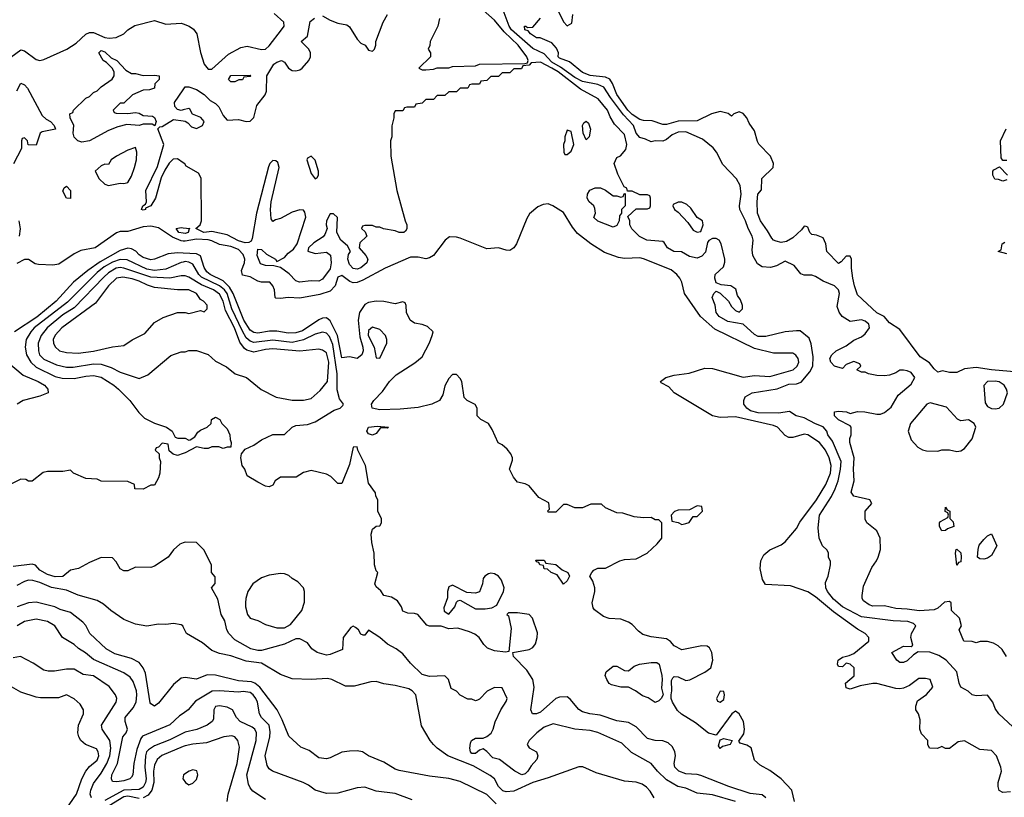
# Model space of a CAD drawing. Header units: inches. Extents: x 1793402 to 1900366, y 320852 to 470679.
# Tile 462 of 604: x 1859144 to 1864298, y 462433 to 466504. Entities that reach past the tile are written whole.
import ezdxf

# ---------------------------------------------------------------- set-up
doc = ezdxf.new("R2010")
doc.units = ezdxf.units.IN
doc.header["$MEASUREMENT"] = 0
doc.layers.add('B8456', color=7, linetype='Continuous')
doc.layers.add('B8466', color=7, linetype='Continuous')

msp = doc.modelspace()

# ---------------------------------------------------------------- linework, layer by layer
at = {"layer": 'B8456', "color": 4}
for points, elevation in [([(1859072.3, 466287.7), (1859150, 466346), (1859170, 466341), (1859230, 466295.5), (1859250, 466290.4), (1859270, 466294.4), (1859391.2, 466348.8), (1859440.1, 466379.9), (1859490, 466427.3), (1859510, 466437.1), (1859530, 466437.1), (1859590, 466410.4), (1859613.1, 466406.9), (1859650, 466410.7), (1859689, 466430), (1859710, 466451), (1859747, 466473), (1859850, 466499.3), (1859910, 466480.5), (1859990, 466484.9), (1860000, 466481.3)], 276), ([(1859129.5, 466130.5), (1859150, 466171.3), (1859170, 466162), (1859185.4, 466145.4), (1859261.7, 466001.7), (1859282.8, 465982.8), (1859306, 465970), (1859324.7, 465950), (1859331.3, 465930), (1859262.8, 465917.2), (1859252, 465910), (1859230, 465846), (1859188, 465848), (1859186, 465870), (1859170, 465886), (1859158, 465882), (1859154, 465870), (1859154, 465830), (1859111.6, 465748.4)], 272), ([(1860000, 466031.5), (1859989.1, 466029.1), (1859970, 466033.2), (1859956, 466050), (1859955.1, 466070), (1860000, 466137.1)], 272), ([(1860000, 465754.3), (1859970, 465775.3), (1859947.1, 465772.9), (1859926.8, 465753.2), (1859903.5, 465716.5), (1859884, 465676), (1859854.4, 465570), (1859830.4, 465529.6), (1859803.6, 465516.4), (1859802, 465510), (1859790, 465506), (1859782, 465510), (1859788, 465530), (1859802, 465538), (1859808.7, 465550), (1859804.5, 465610), (1859865.2, 465734.8), (1859899.3, 465850), (1859868, 465932), (1859878, 465942), (1859890, 465944.7), (1859950, 465981), (1860000, 465973.5)], 272), ([(1859144, 465370), (1859148.9, 465408.9), (1859142, 465450)], 276), ([(1860000, 465344.8), (1859990, 465346), (1859944.9, 465364.9), (1859870, 465414), (1859830, 465422.4), (1859790, 465419.7), (1859710, 465394.7), (1859670, 465394.7), (1859651.4, 465388.6), (1859538.8, 465310), (1859464.6, 465295.4), (1859430, 465277.6), (1859350, 465223.6), (1859318, 465218), (1859242, 465222), (1859225.6, 465225.6), (1859190, 465248), (1859170, 465248), (1859130, 465228)], 276), ([(1860000, 465386.6), (1859977.2, 465390), (1859964, 465410), (1859990, 465414.9), (1860000, 465413.8)], 272), ([(1860000, 465281.1), (1859970, 465282.4), (1859922, 465278), (1859850, 465249.5), (1859830, 465247.3), (1859790, 465258.7), (1859770, 465272), (1859752.1, 465292.1), (1859730, 465304.7), (1859710, 465306.9), (1859670, 465294.5), (1859564.7, 465235.3), (1859500.3, 465190), (1859426.7, 465130), (1859335.3, 465030), (1859233.2, 464946.8), (1859118, 464870)], 284), ([(1860000, 465234.9), (1859990, 465233), (1859910, 465197.4), (1859850, 465189.8), (1859810, 465197.4), (1859706.5, 465246.5), (1859670, 465247.7), (1859630, 465234.6), (1859587.2, 465210), (1859550, 465181), (1859394.8, 465025.2), (1859220.3, 464890), (1859202, 464870), (1859178.4, 464830), (1859172.7, 464790), (1859180.4, 464750), (1859203.1, 464710), (1859230, 464683.7), (1859330, 464635.3), (1859367.3, 464627.3), (1859430, 464624.9), (1859490, 464638), (1859530, 464640.3), (1859570, 464632.4), (1859637.3, 464590), (1859660.7, 464570), (1859720.7, 464510), (1859767.5, 464447.5), (1859797.3, 464417.3), (1859850, 464391), (1859912, 464370), (1859942, 464350), (1859958, 464318), (1859972.7, 464312.7), (1860000, 464312.2)], 288), ([(1860000, 465163), (1859990, 465163), (1859930.2, 465149.8), (1859830, 465155.3), (1859690, 465203.1), (1859670, 465205.6), (1859650, 465202), (1859610, 465178.5), (1859584.1, 465155.9), (1859430, 464995.4), (1859370, 464957.7), (1859288.7, 464890), (1859256, 464850), (1859241.1, 464810), (1859242, 464770), (1859248.5, 464750), (1859258, 464738), (1859270, 464726.7), (1859337.5, 464697.5), (1859390, 464684.6), (1859424.4, 464684.4), (1859530, 464702.6), (1859570, 464701.1), (1859622.9, 464682.9), (1859670, 464658), (1859770, 464626), (1859815.5, 464644.5), (1859934.6, 464745.4), (1859990, 464764.7), (1860000, 464764.7)], 292), ([(1860000, 465089.2), (1859970, 465089.2), (1859850, 465102.4), (1859813.1, 465113.1), (1859770, 465135.4), (1859732.8, 465147.2), (1859684.4, 465155.6), (1859651, 465150), (1859608.4, 465110), (1859541.1, 465018.9), (1859365.5, 464890), (1859330, 464852.7), (1859319.1, 464830), (1859320.7, 464810), (1859330, 464791.3), (1859352, 464770), (1859390, 464760.5), (1859450, 464758.4), (1859530, 464768.5), (1859630, 464790.8), (1859690, 464798), (1859732.5, 464827.5), (1859798.6, 464861.4), (1859850, 464918), (1859894.6, 464945.4), (1859970, 464971), (1860000, 464971.2)], 296), ([(1859075.5, 464715.5), (1859162.3, 464642.3), (1859241, 464610), (1859274, 464590), (1859291.3, 464570), (1859294, 464550), (1859250, 464532.7), (1859162, 464510), (1859131.3, 464490)], 284), ([(1860000, 464232), (1859970, 464222), (1859948.4, 464228.4), (1859927.3, 464247.3), (1859922, 464282), (1859890, 464286), (1859870, 464266), (1859858, 464262), (1859854, 464250), (1859874, 464230), (1859874, 464210), (1859882, 464190), (1859878, 464130), (1859870, 464106), (1859850, 464066), (1859830, 464066), (1859790, 464046), (1859747.3, 464047.3), (1859746, 464070), (1859710, 464086), (1859570, 464088), (1859550, 464098), (1859490, 464102), (1859426, 464130), (1859410, 464146), (1859370, 464138), (1859290, 464139), (1859266.8, 464133.2), (1859210, 464088), (1859190, 464088), (1859176.4, 464096.4), (1859150, 464098), (1859091.3, 464068.7)], 288), ([(1860000, 463764.4), (1859982, 463758), (1859950, 463728), (1859922, 463690), (1859850, 463642), (1859830, 463635.3), (1859750, 463638), (1859710, 463618), (1859690, 463618), (1859670, 463628), (1859650, 463666), (1859630, 463686), (1859570, 463688), (1859510, 463662), (1859452, 463630), (1859410, 463621.2), (1859370, 463589.5), (1859330, 463587.3), (1859290, 463599.3), (1859250, 463622.7), (1859227.6, 463647.6), (1859210, 463654), (1859110, 463641.6)], 292), ([(1860000, 463326), (1859998, 463330), (1859990, 463335.3), (1859950, 463342), (1859910, 463337.2), (1859870, 463339.3), (1859810, 463329.4), (1859750, 463339.3), (1859690, 463363.7), (1859621.2, 463410), (1859583.3, 463443.3), (1859550, 463462.9), (1859450, 463491.3), (1859390, 463517.4), (1859310, 463530.9), (1859250, 463556.8), (1859212.4, 463567.6), (1859190, 463569.6), (1859170, 463562.9), (1859130, 463542)], 296), ([(1860000, 463058.3), (1859990, 463057), (1859950, 463023.7), (1859870, 462925.2), (1859849.4, 462909.4), (1859830, 462922), (1859827.8, 462927.8), (1859802, 463082), (1859791.2, 463111.2), (1859770, 463139.3), (1859730, 463159.5), (1859643.1, 463183.1), (1859597.2, 463210), (1859512.3, 463290), (1859490, 463332.7), (1859475.1, 463350), (1859410, 463399.6), (1859356.2, 463416.2), (1859329, 463430), (1859230, 463453.7), (1859191.3, 463450), (1859131, 463430)], 304), ([(1860000, 462872.2), (1859980.9, 462859.1), (1859930, 462812.7), (1859787.5, 462752.5), (1859779.1, 462740.9), (1859757.3, 462682.7), (1859742.4, 462610), (1859736.3, 462550), (1859730, 462539), (1859721, 462530), (1859690, 462518.4), (1859653.2, 462513.2), (1859630, 462515.3), (1859624.5, 462530), (1859626, 462550), (1859657, 462610), (1859684.5, 462750), (1859701.2, 462770), (1859709.2, 462790), (1859697.2, 462830), (1859697.2, 462850), (1859738.6, 462901.4), (1859753.6, 462930), (1859757.6, 462970), (1859755.1, 462990), (1859738.3, 463038.3), (1859722, 463062), (1859690, 463083.7), (1859530, 463154.5), (1859489.6, 463189.6), (1859451.7, 463211.7), (1859430, 463232.7), (1859368.7, 463270), (1859328.7, 463330), (1859290, 463352.7), (1859230, 463366), (1859170, 463352.3), (1859131, 463330)], 308), ([(1859519.5, 462430), (1859513.3, 462450), (1859515.8, 462470), (1859530, 462504.9), (1859570, 462559.3), (1859599.8, 462610), (1859615.3, 462650), (1859621, 462690), (1859616.3, 462730), (1859576, 462790), (1859573.2, 462810), (1859649.4, 462930), (1859652.3, 462950), (1859646, 462970), (1859613.1, 463013.1), (1859530, 463069.3), (1859476.2, 463076.2), (1859430, 463103.7), (1859390, 463103.7), (1859326.4, 463093.6), (1859293.6, 463093.6), (1859270, 463099), (1859214.8, 463134.8), (1859149, 463169), (1859110, 463162.7)], 312), ([(1859387.1, 462370), (1859442.4, 462450), (1859469.8, 462530.2), (1859489.7, 462570.3), (1859510, 462594.8), (1859550, 462627.3), (1859558.4, 462650), (1859555.1, 462670), (1859546.3, 462686.3), (1859488.7, 462710), (1859464, 462730), (1859454, 462750), (1859449.2, 462770), (1859452.7, 462810), (1859479, 462870), (1859479, 462890), (1859460.2, 462920.2), (1859430, 462948.7), (1859390, 462968.7), (1859346.8, 462953.2), (1859252.9, 462952.9), (1859230, 462957.2), (1859150, 462984), (1859090, 463017.2)], 316), ([(1860000, 462768.7), (1859930, 462734.3), (1859850, 462703), (1859818.7, 462681.3), (1859808.8, 462670), (1859802.6, 462650), (1859799.6, 462590), (1859805.5, 462530), (1859802.3, 462510), (1859790, 462485.6), (1859770, 462473), (1859689.4, 462470.6), (1859590, 462416.4)], 312), ([(1860000, 462698.4), (1859888.1, 462651.9), (1859864.4, 462630), (1859850, 462601.2), (1859844.7, 462570), (1859846.9, 462510), (1859835.2, 462470), (1859816.1, 462443.9), (1859790.9, 462429.1)], 316), ([(1860000, 462540), (1859998, 462530), (1860000, 462527.1)], 324), ([(1859770, 462426), (1859710, 462438.5), (1859690, 462434.4), (1859590, 462374.6)], 316)]:
    msp.add_lwpolyline(points, dxfattribs=dict(at, elevation=elevation))
for points, elevation in [([(1859730, 466222), (1859750, 466222), (1859790, 466212), (1859850, 466214), (1859874, 466210), (1859874, 466190), (1859852, 466168), (1859850, 466146), (1859823.6, 466136.4), (1859790, 466135.3), (1859734, 466110), (1859690, 466066), (1859670, 466066), (1859634, 466030), (1859638, 466018), (1859650, 466014), (1859710, 466012), (1859750, 466018), (1859770, 466014.8), (1859790, 466002.8), (1859838.8, 465998.8), (1859850, 465992), (1859858, 465970), (1859852, 465948), (1859837.2, 465957.2), (1859790, 465957.2), (1859769, 465949), (1859705.4, 465954.6), (1859658, 465942), (1859610, 465922.7), (1859510, 465869.6), (1859470, 465862), (1859449, 465870), (1859429.5, 465889.5), (1859424, 465910), (1859428, 465950), (1859408, 465990), (1859406, 466010), (1859422, 466018), (1859426, 466030), (1859490, 466092), (1859510, 466102), (1859530, 466122), (1859550, 466132), (1859570, 466152), (1859628.4, 466191.6), (1859638, 466210), (1859638, 466230), (1859628.7, 466250), (1859599.3, 466279.3), (1859582, 466290), (1859558, 466330), (1859570, 466342), (1859590, 466336), (1859623.5, 466303.5), (1859652, 466290), (1859699.6, 466239.6)], 272), ([(1859750, 465834), (1859710, 465821.2), (1859651, 465790), (1859622.8, 465770), (1859610, 465746), (1859590, 465748), (1859570, 465739), (1859538.8, 465710), (1859560.5, 465670), (1859590, 465643.1), (1859610, 465635.8), (1859670, 465648), (1859690, 465646.8), (1859710, 465651.3), (1859730, 465684.7), (1859746, 465730), (1859755.1, 465770), (1859757.2, 465810)], 276), ([(1859410, 465568), (1859390, 465568.7), (1859370, 465606), (1859376.4, 465623.6), (1859390, 465632), (1859410.8, 465610)], 272)]:
    msp.add_lwpolyline(points, close=True, dxfattribs=dict(at, elevation=elevation))
at = {"layer": 'B8466', "color": 4}
for points, elevation in [([(1861342, 466510), (1861332, 466470), (1861292, 466390), (1861291.6, 466368.4), (1861282, 466350), (1861294, 466330), (1861294, 466310), (1861234, 466250), (1861250, 466242), (1861270, 466242), (1861310, 466244.7), (1861330, 466252), (1861390, 466251.3), (1861410, 466258), (1861530, 466262), (1861550, 466271.3), (1861790, 466274), (1861802, 466278), (1861806, 466290), (1861799, 466310), (1861753, 466370), (1861680.4, 466440.4), (1861630, 466502), (1861540, 466580)], 272), ([(1860000, 466481.3), (1860030.5, 466470.5), (1860054, 466454), (1860071.3, 466430), (1860090, 466332), (1860110, 466271.3), (1860130, 466244.9), (1860150, 466244.9), (1860237.4, 466322.6), (1860301.2, 466358.8), (1860335.5, 466364.5), (1860410, 466348), (1860431.3, 466348.7), (1860450, 466366.8), (1860514, 466450), (1860528, 466470), (1860526, 466490), (1860476.4, 466536.4)], 276), ([(1860730, 466523), (1860770, 466500.4), (1860810, 466485.5), (1860856.3, 466476.3), (1860870, 466466), (1860910, 466401), (1860930, 466381), (1860952, 466370), (1860970, 466344.7), (1860990, 466338), (1861002, 466350), (1861008.7, 466370), (1861008, 466390), (1861046, 466490), (1861069.3, 466530)], 272), ([(1864309, 463170), (1864286, 463206), (1864266, 463226), (1864240.2, 463240.2), (1864210, 463249), (1864171.1, 463248.9), (1864150, 463242), (1864130, 463248), (1864086, 463250), (1864062, 463310), (1864073.2, 463330), (1864063.6, 463370), (1864020.7, 463410), (1864019.3, 463450), (1864010, 463458), (1863985.4, 463454.6), (1863950, 463423.7), (1863930, 463413.6), (1863851.5, 463408.5), (1863790, 463418.4), (1863730, 463422), (1863670, 463434.5), (1863610, 463433.2), (1863590, 463441.2), (1863561.2, 463461.2), (1863554, 463474), (1863553.2, 463490), (1863561.5, 463538.5), (1863604.1, 463635.9), (1863629.4, 463670.6), (1863637.2, 463690), (1863649, 463730), (1863648.7, 463790), (1863630, 463828), (1863578, 463870), (1863569.1, 463889.1), (1863569, 463931), (1863604, 463970), (1863594, 463990), (1863509.2, 464009.2), (1863496, 464030), (1863512.3, 464090), (1863507.8, 464150), (1863512.6, 464210), (1863489.2, 464290), (1863489.1, 464310.9), (1863495.3, 464330), (1863495.3, 464370), (1863490, 464378), (1863430, 464408.7), (1863409, 464430), (1863409, 464450), (1863430, 464454.8), (1863471, 464451), (1863490, 464442), (1863530, 464452), (1863568.4, 464451.6), (1863630, 464438.8), (1863650, 464438.8), (1863670, 464446.8), (1863705.4, 464474.6), (1863742, 464538), (1863810, 464596), (1863829.2, 464630), (1863810, 464656), (1863790, 464666), (1863770, 464669.2), (1863751, 464669), (1863730, 464655.3), (1863696.9, 464643.1), (1863670, 464639), (1863630, 464641.2), (1863586, 464650), (1863570, 464658), (1863550, 464658), (1863526, 464670), (1863546, 464690), (1863542, 464702), (1863510, 464714), (1863470, 464698), (1863450, 464678), (1863409.5, 464689.5), (1863389.2, 464710), (1863385.2, 464730), (1863395.3, 464750), (1863418, 464770), (1863470, 464796), (1863510, 464826), (1863550, 464844), (1863570, 464858.8), (1863592, 464890), (1863589.2, 464910), (1863570, 464926), (1863550, 464932), (1863490, 464924), (1863449.5, 464949.5), (1863432.5, 464972.5), (1863422, 465002), (1863435.1, 465070), (1863429.2, 465090), (1863408.7, 465110), (1863350, 465134), (1863310, 465159.3), (1863290, 465166), (1863250, 465166), (1863232.7, 465172.7), (1863197.4, 465217.4), (1863150, 465239.3), (1863105.2, 465214.8), (1863073.7, 465206.3), (1863030, 465209.3), (1863005.8, 465225.8), (1862980.9, 465270), (1862978, 465298), (1862983, 465350), (1862978.7, 465370), (1862956.3, 465410), (1862943.9, 465450), (1862913, 465510), (1862911.3, 465530), (1862921, 465590), (1862915.3, 465635.3), (1862896.2, 465670), (1862825.1, 465745.1), (1862790.8, 465810.8), (1862773.1, 465833.1), (1862717.6, 465877.6), (1862630, 465915.8), (1862590, 465915.4), (1862559.7, 465900.3), (1862530, 465875.6), (1862510, 465867.8), (1862470.7, 465869.3), (1862450, 465864), (1862418.9, 465878.9), (1862390, 465886.6), (1862370, 465909.2), (1862356.9, 465950), (1862304.9, 466004.9), (1862236.2, 466096.2), (1862202.4, 466150), (1862170, 466163.9), (1862090, 466179.3), (1862050, 466201.2), (1861975.4, 466255.4), (1861930, 466281.1), (1861890, 466324.8), (1861830, 466352), (1861718.2, 466450), (1861706, 466470), (1861674.2, 466554.2)], 268), ([(1861962, 466550), (1861990, 466492), (1862010, 466472), (1862034, 466486), (1862039, 466530)], 264), ([(1860000, 466137.1), (1860010, 466152), (1860030, 466152), (1860070, 466138), (1860110, 466111.3), (1860141.4, 466081.4), (1860170, 466064.7), (1860187.1, 466047.1), (1860210, 466002), (1860230, 465978), (1860290, 465982), (1860330, 465971.3), (1860350, 465972), (1860369, 465991), (1860385.6, 466054.4), (1860428.7, 466110), (1860435.3, 466130), (1860438, 466210), (1860475.3, 466270), (1860490, 466281), (1860514, 466290), (1860530, 466282), (1860552, 466250), (1860570, 466238), (1860590, 466236), (1860610, 466241), (1860622, 466250), (1860658, 466290), (1860666, 466310), (1860666, 466330), (1860658, 466350), (1860618, 466390), (1860650, 466418), (1860665.3, 466494.7), (1860687.7, 466512.3)], 272), ([(1864370, 464658), (1864229.8, 464669.8), (1864150, 464682), (1864090, 464675.1), (1864050, 464657.2), (1864010, 464657.2), (1863974, 464666), (1863950, 464658), (1863930, 464675.3), (1863906.6, 464706.6), (1863858, 464738), (1863750, 464882), (1863696.4, 464916.4), (1863669.3, 464949.3), (1863630, 464969.3), (1863530, 465064), (1863513.2, 465110), (1863505.2, 465150), (1863498, 465202), (1863498, 465250), (1863490, 465266), (1863470, 465266), (1863443.6, 465236.4), (1863430, 465228), (1863369.6, 465289.6), (1863363.6, 465330), (1863350, 465361.2), (1863315.1, 465375.1), (1863290, 465379), (1863279, 465390), (1863270, 465418), (1863260.4, 465420.4), (1863250, 465422), (1863236.3, 465403.7), (1863190, 465360.9), (1863158, 465342), (1863130, 465338), (1863103.7, 465343.7), (1863089.4, 465349.4), (1863080.2, 465360.2), (1863058.6, 465398.6), (1863021.2, 465450), (1863006, 465490), (1863004, 465550), (1863008, 465590), (1863027.3, 465612.7), (1863028.4, 465671.6), (1863088, 465730), (1863089, 465750), (1863074.5, 465790), (1863012.7, 465852.7), (1863005.2, 465865.2), (1862990, 465922), (1862962, 465962), (1862949.2, 465990), (1862930, 466013.2), (1862910, 466021.2), (1862882, 466010), (1862870, 465998), (1862852.5, 466012.5), (1862810, 466022.9), (1862764.7, 466010), (1862690, 465974), (1862590, 465972.4), (1862530, 465955.6), (1862510, 465955.6), (1862454.3, 465974.3), (1862410, 465975.8), (1862390, 465981.7), (1862350, 466007.7), (1862326.8, 466030), (1862270, 466111.8), (1862247.1, 466170), (1862232.3, 466192.3), (1862210, 466203), (1862130, 466211.3), (1862090, 466228), (1862022.5, 466282.5), (1861970, 466302), (1861962.9, 466310), (1861964.5, 466330), (1861954.2, 466354.2), (1861930, 466382), (1861869, 466409), (1861850, 466409.3), (1861818, 466430), (1861805.2, 466445.2), (1861789, 466450), (1861786, 466470), (1861794, 466470), (1861802, 466462), (1861830, 466464.7), (1861870, 466512)], 264), ([(1864342, 462802), (1864268.7, 462870), (1864250, 462898), (1864237.2, 462930), (1864210, 462968), (1864150, 462964), (1864130, 462969), (1864109, 462989), (1864070, 463008.7), (1864061.2, 463030), (1864049, 463090), (1863992.7, 463150), (1863955.6, 463175.6), (1863908, 463192), (1863846, 463194), (1863822, 463178), (1863790, 463146.6), (1863770, 463139.3), (1863750, 463139), (1863735.3, 463150), (1863709.2, 463190.8), (1863770, 463224.7), (1863810, 463222), (1863818, 463230), (1863809.2, 463270), (1863812.7, 463290), (1863835.3, 463330), (1863822.7, 463342.7), (1863792.7, 463352.7), (1863716.6, 463356.6), (1863550, 463377.7), (1863450.7, 463430.7), (1863404.2, 463470), (1863372.3, 463510), (1863363.7, 463530), (1863362, 463558), (1863375.3, 463590), (1863388, 463650), (1863387.3, 463667.3), (1863378, 463690), (1863378, 463710), (1863370, 463726), (1863346, 463750), (1863328.7, 463788.7), (1863322.7, 463842.7), (1863329.5, 463910), (1863392.5, 464007.5), (1863412.1, 464047.9), (1863428.3, 464090), (1863440.5, 464150), (1863443, 464190), (1863398, 464298), (1863374.5, 464330), (1863369.4, 464350), (1863350, 464372.3), (1863310, 464387.3), (1863250, 464419.3), (1863208, 464430), (1863172.9, 464452.9), (1863115.5, 464444.5), (1863010, 464444.7), (1862970, 464456), (1862949.2, 464470), (1862934, 464490), (1862934, 464510), (1862942, 464530), (1862978, 464550), (1863108.1, 464571.9), (1863170, 464596.4), (1863210, 464597.1), (1863233.9, 464606.1), (1863280.6, 464659.4), (1863295.8, 464690), (1863298, 464738), (1863286.3, 464806.3), (1863276, 464836), (1863230, 464874), (1863210, 464875.3), (1863150, 464869.2), (1863050, 464844.5), (1863010, 464845.6), (1862990, 464856), (1862930, 464909.2), (1862850, 464924.5), (1862805.2, 464950), (1862789.3, 464970), (1862784, 465010), (1862769.2, 465050), (1862778, 465070), (1862790, 465082), (1862811.1, 465071.1), (1862854, 465030), (1862870, 465002), (1862890, 464982), (1862910, 464972), (1862928, 464990), (1862927.3, 465007.3), (1862916.4, 465036.4), (1862900.4, 465060.4), (1862892.9, 465092.9), (1862866, 465110), (1862816.4, 465116.4), (1862790, 465126), (1862782, 465150), (1862784, 465170), (1862828, 465210), (1862834.6, 465234.6), (1862835.3, 465250), (1862815.3, 465330), (1862806, 465350), (1862790, 465358), (1862770, 465358), (1862751.6, 465348.4), (1862743.6, 465336.4), (1862733.2, 465286.8), (1862713.7, 465266.3), (1862690, 465255.3), (1862650, 465264), (1862608.7, 465288.7), (1862568, 465290), (1862535.3, 465310), (1862518, 465338), (1862510, 465342), (1862426, 465350), (1862388.9, 465368.9), (1862348.9, 465408.9), (1862338, 465430), (1862338, 465450), (1862327.3, 465472.7), (1862370, 465514), (1862430, 465514), (1862442, 465518), (1862446, 465530), (1862446, 465570), (1862442, 465582), (1862430, 465586), (1862390, 465586), (1862350, 465606), (1862326, 465606), (1862322, 465622), (1862308, 465628), (1862274.6, 465694.6), (1862255.3, 465750), (1862270, 465782), (1862288.4, 465791.6), (1862316.4, 465823.6), (1862321.2, 465850), (1862310, 465902), (1862257, 465957), (1862234.8, 465994.8), (1862220.9, 466030), (1862172.3, 466090), (1862079.8, 466139.8), (1861962.6, 466230), (1861930, 466249.8), (1861870, 466280.9), (1861822, 466278), (1861810, 466266), (1861778, 466262), (1861770, 466246), (1861730, 466246), (1861710, 466226), (1861670, 466226), (1861650, 466206), (1861610, 466206), (1861590, 466186), (1861558, 466182), (1861550, 466166), (1861510, 466166), (1861498, 466162), (1861490, 466146), (1861450, 466146), (1861430, 466126), (1861390, 466126), (1861370, 466106), (1861330, 466106), (1861310, 466086), (1861270, 466086), (1861250, 466066), (1861218, 466062), (1861210, 466046), (1861170, 466046), (1861158, 466042), (1861150, 466026), (1861110, 466026), (1861102, 466010), (1861102, 465990), (1861091.6, 465948.4), (1861091.3, 465890), (1861084.7, 465870), (1861086, 465790), (1861118.8, 465610), (1861161, 465450), (1861170.6, 465430), (1861170.8, 465409.2), (1861163.6, 465396.4), (1861154, 465390), (1861131.1, 465388.9), (1861110, 465398), (1861048.9, 465408.9), (1861030, 465418), (1861010, 465418), (1860990, 465426), (1860950, 465426), (1860938, 465422), (1860934, 465410), (1860952.7, 465392.7), (1860962, 465370), (1860924, 465336), (1860921, 465310), (1860956.3, 465270), (1860967.3, 465250), (1860960.7, 465230), (1860930, 465204.5), (1860910, 465198), (1860890, 465200.9), (1860870, 465221.2), (1860861.6, 465250), (1860866, 465274), (1860875.3, 465290), (1860859.3, 465319.3), (1860825.6, 465350), (1860804.5, 465390), (1860807.3, 465467.3), (1860787.3, 465487.3), (1860770, 465488), (1860750.8, 465450), (1860748.2, 465430), (1860753, 465410), (1860741.2, 465378.8), (1860732.4, 465367.6), (1860684.4, 465335.6), (1860656, 465310), (1860652, 465292), (1860690, 465279.1), (1860750, 465286), (1860771.2, 465271.2), (1860775.2, 465230), (1860770, 465199), (1860730, 465146), (1860710, 465134), (1860670, 465137.2), (1860608, 465130), (1860590, 465136), (1860554, 465174), (1860510, 465206), (1860474.6, 465214.6), (1860430, 465216), (1860404.8, 465224.8), (1860386.6, 465270), (1860390, 465302), (1860410, 465301), (1860435.5, 465275.5), (1860482.8, 465250), (1860490, 465238), (1860530, 465258), (1860550, 465281.6), (1860577.2, 465302.8), (1860597.2, 465330), (1860642, 465470), (1860636.4, 465496.4), (1860630, 465506), (1860610, 465508), (1860570, 465495.3), (1860510, 465462), (1860483.6, 465456.4), (1860470, 465448), (1860460.4, 465460.4), (1860457.2, 465510), (1860460.9, 465550), (1860502.4, 465730), (1860495.6, 465755.6), (1860484.5, 465764.5), (1860470, 465767), (1860453, 465750), (1860446, 465734), (1860383, 465490), (1860361.4, 465358.6), (1860355.5, 465344.5), (1860343.5, 465336.5), (1860324, 465336), (1860290, 465345.7), (1860230, 465377), (1860150, 465394.5), (1860108, 465390), (1860066, 465410), (1860088.7, 465430), (1860095.3, 465450), (1860094.6, 465674.6), (1860080.4, 465700.4), (1860016.4, 465736.4), (1860008.4, 465748.4), (1860000, 465754.3)], 272), ([(1860000, 465973.5), (1860010, 465972), (1860024, 465964), (1860043.4, 465943.4), (1860070, 465933.4), (1860101.2, 465950), (1860109.2, 465970), (1860092.3, 465992.3), (1860049, 466009), (1860035.3, 466035.3), (1860030, 466038), (1860000, 466031.5)], 272), ([(1864310, 465766), (1864290, 465766), (1864280.4, 465780.4), (1864278, 465870), (1864307.3, 465932.7)], 256), ([(1864310, 465666), (1864290, 465658), (1864267.3, 465667.3), (1864248.4, 465668.4), (1864238, 465690), (1864238, 465710), (1864243.1, 465716.9), (1864272.7, 465732.7), (1864314, 465690)], 256), ([(1864330, 462462), (1864290, 462458), (1864270, 462468), (1864265.2, 462490), (1864266, 462510), (1864282.7, 462570), (1864279.3, 462590), (1864256.2, 462650), (1864230, 462677), (1864170, 462682.9), (1864090, 462729), (1864056, 462724), (1864010, 462688.7), (1863989.1, 462689.1), (1863970, 462698), (1863948.4, 462688.4), (1863906, 462690), (1863898, 462710), (1863898, 462730), (1863864.7, 462764.7), (1863855.3, 462790), (1863858, 462838), (1863848.7, 462870), (1863835.3, 462890), (1863834, 462910), (1863842.7, 462937.3), (1863890, 462971.3), (1863924, 463010), (1863908.9, 463048.9), (1863885.4, 463054.6), (1863850, 463054), (1863801.4, 463018.6), (1863770, 463004), (1863750, 463001.2), (1863730, 463002.7), (1863630, 463029.2), (1863610, 463029.2), (1863544, 463016), (1863490, 462998), (1863470, 463006), (1863466, 463030), (1863512, 463068), (1863511.4, 463111.4), (1863490, 463129), (1863470, 463135.3), (1863450, 463115.3), (1863430, 463118), (1863424, 463130), (1863428, 463150), (1863450, 463166), (1863485.6, 463174.4), (1863510, 463186), (1863588.7, 463250), (1863588.7, 463270), (1863568.7, 463290), (1863530, 463312.3), (1863404.4, 463404.4), (1863310, 463481.6), (1863270, 463507.6), (1863179.1, 463539.1), (1863047.3, 463547.3), (1863032.9, 463572.9), (1863019.3, 463630), (1863022.9, 463670), (1863038.3, 463701.7), (1863070, 463727.7), (1863130, 463754), (1863150, 463770.7), (1863210, 463840.7), (1863227.6, 463872.4), (1863314.3, 463990), (1863364, 464070), (1863387.4, 464130), (1863390.9, 464170), (1863381.1, 464210), (1863362, 464250), (1863329.6, 464290), (1863270, 464329.6), (1863250, 464333.3), (1863190, 464315.6), (1863170, 464316.2), (1863150, 464326.6), (1863110, 464369.6), (1863090, 464379.7), (1862890, 464425.4), (1862810, 464420.7), (1862770, 464429.4), (1862570, 464549.4), (1862541.2, 464581.2), (1862502, 464602), (1862498, 464610), (1862526, 464630), (1862570, 464642.8), (1862647.5, 464652.5), (1862730, 464679.3), (1862770, 464677.1), (1862930, 464632.7), (1862990, 464640.4), (1863070, 464636.4), (1863193.2, 464670), (1863212.7, 464690), (1863222.7, 464710), (1863219.3, 464730), (1863207.2, 464747.2), (1863190, 464757), (1863090, 464757), (1862990, 464781.6), (1862782.8, 464882.8), (1862707.8, 464950), (1862624, 465070), (1862609.2, 465130), (1862599.3, 465150), (1862583.7, 465170), (1862553.6, 465193.6), (1862410, 465252.3), (1862390, 465256.2), (1862310, 465253.6), (1862278, 465258), (1862205.3, 465285.3), (1862132.7, 465330), (1862064.6, 465384.6), (1862037.1, 465417.1), (1861990, 465494), (1861935.3, 465530), (1861910, 465539.3), (1861884.5, 465535.5), (1861856.8, 465523.2), (1861813.2, 465486.8), (1861798, 465462), (1861744.9, 465330), (1861730, 465309.4), (1861710, 465295.6), (1861690, 465296.9), (1861650, 465309.6), (1861590, 465304), (1861450, 465359.8), (1861430, 465366), (1861393.3, 465366.7), (1861371.3, 465348.7), (1861310.2, 465269.8), (1861290, 465257), (1861270, 465252), (1861230, 465260.5), (1861190, 465259.7), (1861056.3, 465203.7), (1860940, 465140), (1860910, 465128.3), (1860890, 465126.6), (1860872.3, 465132.3), (1860830, 465163.7), (1860810, 465156), (1860794.9, 465110), (1860770, 465081.6), (1860715.3, 465064.7), (1860610, 465046.6), (1860550, 465049.6), (1860510, 465043.6), (1860485.4, 465045.4), (1860481.2, 465050), (1860477.2, 465090), (1860469.3, 465110), (1860453.2, 465130), (1860409.7, 465129.7), (1860390, 465135.1), (1860350, 465157.6), (1860310, 465166), (1860304.5, 465190), (1860320.5, 465230), (1860322.3, 465250), (1860314.6, 465274.5), (1860290, 465300.3), (1860250, 465316.1), (1860190, 465326), (1860150, 465346), (1860130.6, 465350.6), (1860070, 465354.2), (1860010, 465343.7), (1860000, 465344.8)], 276), ([(1860000, 465413.8), (1860034, 465410), (1860031.1, 465408.9), (1860026, 465390), (1860010, 465385.1), (1860000, 465386.6)], 272), ([(1864310, 465278), (1864266, 465290), (1864282, 465298), (1864286, 465330), (1864300.4, 465339.6)], 256), ([(1863199.3, 462410), (1863185.2, 462470), (1863129.2, 462530), (1863070, 462572.7), (1863020.2, 462600.2), (1862990, 462628), (1862972.3, 462692.3), (1862950, 462705.2), (1862915.3, 462715.3), (1862907.3, 462727.3), (1862934.5, 462765.5), (1862938, 462790), (1862932, 462830), (1862910, 462869), (1862890, 462884), (1862871.3, 462870), (1862790, 462758), (1862750, 462768.7), (1862682, 462822), (1862607.7, 462867.7), (1862587.6, 462887.6), (1862561.2, 462930), (1862554, 462950), (1862553.2, 462970), (1862558, 462990), (1862556, 463044), (1862562, 463058), (1862570, 463066), (1862590, 463062.8), (1862630, 463044.9), (1862652.1, 463047.9), (1862730, 463087.7), (1862762, 463110), (1862772.3, 463150), (1862766, 463190), (1862755.3, 463215.3), (1862743.2, 463223.2), (1862714.4, 463225.6), (1862610, 463204), (1862570, 463226), (1862550, 463249.2), (1862530, 463262.7), (1862450, 463272.3), (1862405.6, 463285.6), (1862382.4, 463302.4), (1862350, 463337.2), (1862330, 463349.3), (1862290, 463365.2), (1862229.3, 463369.3), (1862199, 463379), (1862153.6, 463413.6), (1862145.2, 463425.2), (1862141.2, 463450), (1862154, 463510), (1862154, 463530), (1862144.7, 463564.7), (1862128.7, 463590), (1862138, 463610), (1862150, 463622), (1862170, 463632), (1862210, 463632), (1862286, 463670), (1862310, 463678), (1862370, 463682), (1862428.4, 463711.6), (1862480.4, 463759.6), (1862506, 463790), (1862506, 463870), (1862490, 463886), (1862470, 463886), (1862450, 463898), (1862410, 463895.3), (1862360.2, 463900.2), (1862300.4, 463920.4), (1862270, 463922), (1862210, 463948), (1862190, 463968), (1862132.7, 463967.3), (1862090, 463948), (1862050, 463948), (1862010, 463966), (1861990, 463966), (1861950, 463926), (1861910, 463926), (1861908.4, 463931.6), (1861918, 463942), (1861914.6, 463974.6), (1861862, 464002), (1861810, 464064), (1861790, 464074), (1861750, 464082), (1861729.2, 464109.2), (1861708.7, 464150), (1861723.1, 464196.9), (1861724, 464210), (1861714, 464230), (1861695.1, 464255.1), (1861670, 464278), (1861649.1, 464289.1), (1861618, 464358), (1861598, 464390), (1861558, 464410), (1861538, 464430), (1861538, 464470), (1861528.4, 464488.4), (1861486, 464510), (1861470, 464526), (1861458, 464610), (1861450, 464626), (1861430, 464646), (1861410, 464646), (1861390, 464626), (1861370, 464586), (1861359.6, 464540.4), (1861342, 464510), (1861302, 464490), (1861230, 464472.7), (1861135.6, 464464.4), (1861030, 464461.6), (1860989, 464470), (1860985.2, 464490), (1860997.2, 464510), (1861042.7, 464557.3), (1861079, 464610), (1861114.8, 464645.2), (1861212.5, 464707.5), (1861250, 464738), (1861290, 464812), (1861304, 464850), (1861308, 464870), (1861278, 464898), (1861250, 464908.7), (1861210, 464915.3), (1861188.7, 464930), (1861168.7, 464970), (1861167.3, 465007.3), (1861162, 465022), (1861150, 465026), (1861110, 465015.3), (1861050, 465029.2), (1861010, 465029.4), (1860970, 465022.9), (1860950, 465012), (1860923.6, 464970), (1860915.8, 464930), (1860923.7, 464843.7), (1860941.1, 464790), (1860941.3, 464770), (1860934.9, 464750), (1860910, 464729.3), (1860870, 464739), (1860830, 464734), (1860807.6, 464850), (1860770, 464927.3), (1860750, 464942.4), (1860730, 464940.5), (1860710, 464931.6), (1860625.1, 464874.9), (1860590, 464863.5), (1860550, 464861.7), (1860490, 464872.3), (1860452.3, 464872.3), (1860390, 464861.7), (1860370, 464865.4), (1860350, 464878), (1860317.2, 464930), (1860262.3, 465070), (1860242.8, 465102.8), (1860210, 465136.1), (1860141.6, 465170), (1860124, 465184), (1860110, 465206.6), (1860090, 465266.6), (1860070, 465278), (1860000, 465281.1)], 284), ([(1863049, 462430), (1863030, 462445.2), (1862967.5, 462452.5), (1862855.3, 462490), (1862710, 462547.3), (1862690, 462552.7), (1862630, 462555.1), (1862594, 462570), (1862573.2, 462590), (1862569.2, 462610), (1862576, 462650), (1862572.5, 462672.5), (1862558.6, 462698.6), (1862538.6, 462718.6), (1862510, 462729.2), (1862470, 462729.3), (1862430, 462741.2), (1862370, 462801.2), (1862330, 462823.7), (1862270, 462832.3), (1862182.7, 462862.7), (1862128, 462870), (1862090, 462880.7), (1862070, 462892.7), (1862025.8, 462945.8), (1862010, 462958), (1861970, 462957), (1861950.4, 462949.6), (1861870, 462879.3), (1861850, 462869.3), (1861828, 462870), (1861819, 462890), (1861837.2, 463010), (1861829.3, 463050), (1861799.1, 463099.1), (1861729, 463170), (1861726, 463190), (1861810, 463206.8), (1861830, 463217.3), (1861844.2, 463235.8), (1861853.3, 463270), (1861853.6, 463293.6), (1861829, 463370), (1861810, 463389), (1861750, 463399.3), (1861702, 463398), (1861694, 463390), (1861702, 463382), (1861715.9, 463315.9), (1861703.6, 463196.4), (1861686.8, 463193.2), (1861630, 463199.3), (1861592.9, 463212.9), (1861572.9, 463232.9), (1861549.4, 463269.4), (1861526.3, 463286.3), (1861498.6, 463298.6), (1861438, 463318), (1861390, 463315.3), (1861350, 463328.7), (1861290, 463329.2), (1861274.6, 463334.6), (1861228.9, 463388.9), (1861210, 463395.3), (1861176.4, 463396.4), (1861150, 463408), (1861142, 463430), (1861121.2, 463461.2), (1861090, 463481.2), (1861050, 463489.2), (1861033.6, 463513.6), (1861010, 463534), (1861002.9, 463550), (1861018, 463610), (1861010, 463618), (1861000.9, 463650), (1860999, 463710), (1860986.5, 463766.5), (1860983.6, 463810), (1860990, 463836), (1861010, 463852), (1861030, 463854), (1861038, 463870), (1861038, 463890), (1861018, 463930), (1861018, 463990), (1861008.4, 464008.4), (1861007.3, 464027.3), (1860970, 464078), (1860954.5, 464170), (1860914.5, 464250), (1860910, 464268), (1860890, 464266), (1860870, 464175.3), (1860830, 464075.3), (1860810, 464075.3), (1860772.5, 464112.5), (1860750, 464124), (1860670, 464144), (1860630, 464134), (1860591.1, 464108.9), (1860510, 464108), (1860482, 464090), (1860470, 464066), (1860450, 464058), (1860430, 464062), (1860390, 464082), (1860335.3, 464115.3), (1860322, 464150), (1860308.7, 464170), (1860302, 464210), (1860306, 464230), (1860324.7, 464255.3), (1860370, 464276), (1860410, 464304.7), (1860470, 464332), (1860530, 464332), (1860570, 464370.8), (1860590, 464378.8), (1860650, 464384), (1860690, 464399.1), (1860790, 464459.1), (1860822, 464470), (1860835.5, 464484.5), (1860839, 464490), (1860818.6, 464518.6), (1860805.1, 464565.1), (1860806.2, 464650), (1860782.4, 464802.4), (1860765.5, 464845.5), (1860750, 464862.9), (1860730, 464867.6), (1860690, 464856.9), (1860630, 464827.2), (1860570, 464813.1), (1860470, 464825.3), (1860370, 464813.5), (1860350, 464820.4), (1860330, 464838.9), (1860310, 464873), (1860255.3, 464990), (1860230.6, 465070), (1860215.5, 465090), (1860190, 465110.7), (1860096.6, 465156.6), (1860082.3, 465170), (1860050, 465224.5), (1860030, 465234.3), (1860010, 465236.9), (1860000, 465234.9)], 288), ([(1860000, 464764.7), (1860010, 464764.7), (1860030, 464771.3), (1860070, 464771), (1860130, 464751), (1860170, 464716), (1860227.1, 464687.1), (1860272, 464650), (1860332, 464630), (1860407.5, 464567.5), (1860487.5, 464527.5), (1860570, 464511), (1860630, 464511), (1860670, 464521), (1860717.5, 464562.5), (1860756, 464610), (1860762.9, 464710), (1860750, 464759), (1860730, 464773.2), (1860710, 464779.3), (1860610, 464767.6), (1860470, 464780.4), (1860430, 464777.7), (1860370, 464763), (1860333.2, 464773.2), (1860321.6, 464781.6), (1860296.3, 464816.3), (1860268.5, 464890), (1860220.7, 464980.7), (1860209.8, 465030), (1860190, 465066.3), (1860158.4, 465090), (1860095.5, 465115.5), (1860030, 465156.3), (1860010, 465163), (1860000, 465163)], 292), ([(1860000, 464971.2), (1860010, 464971.3), (1860030, 464966), (1860090, 464982), (1860110, 464974), (1860126, 464990), (1860126, 465010), (1860106, 465030), (1860090, 465038), (1860069, 465070), (1860030, 465089.2), (1860000, 465089.2)], 296), ([(1860000, 464312.2), (1860010, 464312), (1860030, 464302), (1860036.4, 464303.6), (1860060.4, 464319.6), (1860076.4, 464343.6), (1860090, 464354), (1860126, 464370), (1860146, 464390), (1860148.9, 464411.1), (1860170, 464422), (1860191, 464411), (1860202, 464390), (1860230, 464362), (1860244.7, 464330), (1860245.4, 464305.4), (1860252, 464290), (1860250, 464266), (1860230, 464266), (1860210, 464258), (1860187.3, 464267.3), (1860150, 464268), (1860130, 464258), (1860110, 464258), (1860070, 464268), (1860010, 464235.3), (1860000, 464232)], 288), ([(1862891, 462411), (1862770, 462445.1), (1862690, 462455.1), (1862630, 462480.9), (1862589.7, 462489.7), (1862530, 462524.5), (1862482.9, 462570), (1862450, 462609.3), (1862347, 462667), (1862295.9, 462715.9), (1862170, 462772.3), (1862130, 462782.7), (1862049.4, 462789.4), (1861936.6, 462816.6), (1861890, 462800.7), (1861850.7, 462770), (1861810.8, 462730), (1861801, 462710), (1861811, 462691), (1861850, 462671.3), (1861856, 462650), (1861851, 462630), (1861822, 462598), (1861804, 462570), (1861790, 462556), (1861772, 462550), (1861735.3, 462570), (1861655.3, 462630), (1861620.1, 462640.1), (1861590, 462673.2), (1861570, 462686), (1861550, 462679.3), (1861530, 462662.7), (1861510, 462662.7), (1861503.7, 462670), (1861500.7, 462690), (1861503.3, 462716.7), (1861509.4, 462730.6), (1861530, 462742.8), (1861570, 462742.8), (1861590, 462751), (1861611.6, 462768.4), (1861622.7, 462790), (1861632.1, 462827.9), (1861662, 462890), (1861690, 462934), (1861695.3, 462950), (1861670, 463006), (1861630, 463008), (1861591.1, 462988.9), (1861550, 462946), (1861539.6, 462940.4), (1861530, 462938), (1861510, 462946), (1861490, 462946), (1861450, 462968), (1861430, 462988), (1861402, 463002), (1861388.7, 463050), (1861370, 463068.7), (1861290, 463066), (1861250, 463075.3), (1861190, 463135.3), (1861150, 463184), (1861115.3, 463210), (1861070, 463234), (1861029.5, 463269.5), (1860970, 463308), (1860950, 463282), (1860942, 463282), (1860930, 463286), (1860918, 463310), (1860902, 463322), (1860890, 463329), (1860878, 463322), (1860838, 463270), (1860833.4, 463206.6), (1860770, 463179.5), (1860750, 463177), (1860702, 463190), (1860674, 463210), (1860650, 463242), (1860610, 463262), (1860590, 463262), (1860530, 463234), (1860410, 463200.5), (1860390, 463200.5), (1860354, 463210), (1860270, 463257.2), (1860239, 463290), (1860229, 463310), (1860217.2, 463357.2), (1860198, 463390), (1860182, 463470), (1860148, 463530), (1860167.3, 463552.7), (1860168, 463570), (1860167.3, 463587.3), (1860148, 463610), (1860148, 463650), (1860108.4, 463728.4), (1860070, 463766), (1860010, 463768), (1860000, 463764.4)], 292), ([(1862465.2, 462430), (1862444.8, 462464.8), (1862425.4, 462485.4), (1862401.5, 462501.5), (1862370, 462512.7), (1862310, 462518), (1862250, 462534.5), (1862161.2, 462561.2), (1862092.1, 462592.1), (1862070, 462592.7), (1861910, 462534), (1861830, 462509.7), (1861730, 462464.2), (1861690, 462461.6), (1861673, 462467), (1861650, 462489.6), (1861628.9, 462528.9), (1861607.3, 462547.3), (1861517.1, 462597.1), (1861385.2, 462650), (1861330, 462689.5), (1861309.4, 462710), (1861292.7, 462730), (1861247.3, 462807.3), (1861217.3, 462970), (1861198.7, 462990), (1861180.5, 463000.5), (1861110, 463017.6), (1861050, 463026), (1861010, 463039), (1860982, 463038), (1860894.6, 463014.6), (1860850, 463014), (1860778, 463050), (1860754.8, 463054.8), (1860669.4, 463049.4), (1860570, 463052.7), (1860510, 463076), (1860410, 463134.7), (1860330, 463145.7), (1860250, 463173), (1860190, 463185.6), (1860150, 463202), (1860100.7, 463240.7), (1860018, 463290), (1860000, 463326)], 296), ([(1861638.5, 462398.5), (1861590, 462446.9), (1861450, 462515.6), (1861390, 462531.6), (1861290, 462543.7), (1861130, 462572.7), (1861110, 462579.3), (1861050, 462616), (1860969.4, 462649.4), (1860938, 462670), (1860910, 462676), (1860870, 462675.1), (1860830, 462669.3), (1860770, 462639), (1860750, 462634), (1860710, 462639), (1860658.6, 462678.6), (1860615.1, 462695.1), (1860552.5, 462752.5), (1860518.3, 462838.3), (1860491.8, 462890), (1860400.5, 463010), (1860375.1, 463030), (1860357, 463037), (1860290, 463042), (1860170, 463072.4), (1860126.3, 463073.7), (1860070, 463051.8), (1860010, 463059.5), (1860000, 463058.3)], 304), ([(1861198.7, 462418.7), (1861110, 462452.7), (1861010, 462465.2), (1860950, 462485.2), (1860910, 462482), (1860810, 462454), (1860750, 462453.2), (1860690, 462469.3), (1860655.9, 462495.9), (1860628.7, 462510), (1860468, 462570), (1860450, 462582), (1860439.3, 462599.3), (1860429.6, 462649.6), (1860453.3, 462750), (1860454.9, 462774.9), (1860449.7, 462809.7), (1860409.5, 462850), (1860399.6, 462870), (1860388.4, 462930), (1860380.4, 462950), (1860366, 462970), (1860350, 462981.7), (1860313.4, 462986.6), (1860290, 462983.5), (1860190, 462989.6), (1860152.3, 462987.7), (1860064.1, 462935.9), (1860026, 462890), (1860000, 462872.2)], 308), ([(1860430, 462421.2), (1860364.8, 462464.8), (1860350, 462482), (1860341.2, 462501.2), (1860333.6, 462550), (1860381.6, 462730), (1860383.6, 462770), (1860374.5, 462790), (1860360.7, 462800.7), (1860299, 462830), (1860279, 462850), (1860258, 462890), (1860230, 462904), (1860190, 462912.3), (1860170, 462908), (1860161, 462890), (1860158, 462842), (1860151.3, 462830), (1860124.7, 462810), (1860072.1, 462787.9), (1860010, 462773.6), (1860000, 462768.7)], 312), ([(1860229.6, 462410), (1860236.2, 462450), (1860282.4, 462610), (1860294.5, 462694.5), (1860285.2, 462730), (1860270, 462749), (1860254, 462754), (1860212, 462750), (1860122.3, 462717.7), (1860050, 462711.2), (1860010, 462702.6), (1860000, 462698.4)], 316), ([(1860000, 462527.1), (1860012, 462510), (1860030, 462498), (1860050, 462506), (1860070, 462526), (1860076.2, 462550), (1860071.1, 462571.1), (1860050, 462577), (1860031.3, 462570), (1860002, 462550), (1860000, 462540)], 324)]:
    msp.add_lwpolyline(points, dxfattribs=dict(at, elevation=elevation))
for points, elevation in [([(1860250, 466178), (1860238, 466190), (1860250, 466210.8), (1860350, 466214), (1860354, 466210), (1860350, 466206), (1860318, 466202), (1860310, 466189), (1860291.3, 466188.7), (1860270, 466178)], 272), ([(1862110, 465875.3), (1862094, 465910), (1862089.6, 465950.4), (1862096.4, 465963.6), (1862110, 465972), (1862122, 465962), (1862131.3, 465930), (1862124.7, 465890)], 272), ([(1862010, 465926), (1861998, 465890), (1861998, 465870), (1861991.3, 465850), (1861992, 465810), (1861998, 465798), (1862010, 465798), (1862030, 465816), (1862045.2, 465850), (1862030, 465918)], 276), ([(1860670, 465788.7), (1860650, 465778), (1860646.8, 465770), (1860670, 465698), (1860690, 465671.3), (1860702, 465678), (1860708.7, 465690), (1860709, 465710), (1860690, 465768)], 272), ([(1862250, 465582), (1862270, 465582), (1862290, 465574), (1862302, 465578), (1862307.3, 465592.7), (1862314, 465594), (1862314, 465530), (1862294, 465510), (1862294, 465490), (1862283.6, 465476.4), (1862282, 465450), (1862270, 465426), (1862250, 465418), (1862170, 465448.7), (1862150, 465468), (1862157.2, 465490), (1862154.8, 465514.8), (1862149.2, 465530), (1862124, 465550), (1862114, 465570), (1862115.3, 465590), (1862128.9, 465611.1), (1862156.4, 465623.6), (1862183.6, 465623.6), (1862210.9, 465610.9)], 272), ([(1862610, 465549), (1862590, 465548.7), (1862564.7, 465535.3), (1862562, 465530), (1862571.3, 465510), (1862590, 465496), (1862641.4, 465441.4), (1862670, 465402), (1862690, 465391.3), (1862710, 465394), (1862722, 465430), (1862718, 465450), (1862690, 465468), (1862657.2, 465517.2), (1862636, 465536)], 272), ([(1860990, 464893.2), (1860970, 464877.2), (1860967.7, 464850), (1860999.1, 464790), (1861010, 464734), (1861030, 464732), (1861065.2, 464810), (1861065.2, 464830), (1861059, 464850), (1861030, 464882)], 288), ([(1864250, 464611.5), (1864210.5, 464609.5), (1864190.6, 464589.4), (1864198, 464498), (1864210, 464479.1), (1864230, 464468), (1864250, 464466), (1864270, 464470.7), (1864292.7, 464490), (1864314, 464550), (1864309.2, 464570), (1864297.2, 464590), (1864270, 464607)], 268), ([(1863910, 464498), (1863891.3, 464490), (1863806.8, 464390), (1863794.8, 464350), (1863810, 464304.7), (1863845.8, 464265.8), (1863870, 464251), (1863890, 464246), (1863950, 464244.7), (1863970, 464251.3), (1864010, 464251.3), (1864050, 464242.8), (1864070, 464246), (1864090, 464258), (1864128.7, 464310), (1864148.7, 464370), (1864139, 464390), (1864110, 464409), (1864070, 464404), (1864052.5, 464412.5), (1863995.9, 464475.9)], 268), ([(1861070, 464366), (1861032.7, 464367.3), (1861010, 464338), (1860990, 464328.7), (1860970, 464335.3), (1860961.2, 464350), (1860969.7, 464370.3), (1861016, 464376), (1861074, 464370)], 284), ([(1862690, 463958), (1862650, 463938), (1862590, 463935.3), (1862571.6, 463928.4), (1862554, 463910), (1862558, 463878), (1862590, 463872), (1862610, 463861), (1862630, 463866), (1862648.9, 463871.1), (1862670, 463902), (1862690, 463902), (1862718, 463930), (1862715.3, 463955.3)], 284), ([(1863970, 463828), (1863958, 463850), (1863958, 463870), (1863963.1, 463876.9), (1864002, 463898), (1864006, 463910), (1864002, 463922), (1863988.7, 463928.7), (1863990, 463952), (1863998, 463938), (1864012, 463930), (1864012.7, 463892.7), (1864030, 463874), (1864034, 463850), (1864001, 463839), (1863990, 463828.7)], 264), ([(1864190, 463679), (1864170, 463682), (1864158, 463690), (1864161.2, 463730), (1864166.8, 463753.2), (1864190, 463782), (1864210, 463802), (1864230, 463811.3), (1864258, 463750), (1864230, 463698), (1864210, 463684)], 264), ([(1864050, 463648), (1864042, 463710), (1864046, 463730), (1864050, 463732), (1864070, 463712), (1864071, 463690), (1864070, 463666), (1864058, 463662)], 264), ([(1861990, 463548.7), (1861958, 463598), (1861926, 463610), (1861907.3, 463627.3), (1861890, 463628), (1861886, 463646), (1861866, 463650), (1861862, 463662), (1861850, 463666), (1861846, 463674), (1861890, 463674), (1861898, 463658), (1861950, 463652), (1861983.6, 463623.6), (1862014, 463610), (1862022, 463590), (1862010, 463566)], 284), ([(1860510, 463604), (1860450, 463596), (1860410, 463581.2), (1860364.7, 463550), (1860338, 463510), (1860327.1, 463472.9), (1860326, 463450), (1860326, 463430), (1860336, 463390), (1860350.8, 463370.8), (1860390, 463359.1), (1860430, 463337.3), (1860490, 463319.1), (1860530, 463319.1), (1860562, 463338), (1860620.9, 463410), (1860634.6, 463454.6), (1860635.3, 463510), (1860628.9, 463528.9), (1860600.4, 463560.4), (1860570, 463578), (1860553.6, 463593.6), (1860530, 463602)], 292), ([(1861610, 463606), (1861597.3, 463602.7), (1861578, 463590), (1861570, 463578), (1861566, 463550), (1861550.8, 463509.2), (1861530, 463502), (1861485.2, 463505.2), (1861410, 463544), (1861390, 463535.3), (1861382.8, 463510), (1861383.6, 463476.4), (1861364.7, 463424.7), (1861366.4, 463406.4), (1861390, 463392), (1861422, 463430), (1861430, 463454), (1861438, 463462), (1861450, 463464.7), (1861530, 463418.8), (1861581.2, 463418.8), (1861614.6, 463425.4), (1861642, 463438), (1861677.2, 463510), (1861679.3, 463530), (1861666.6, 463570), (1861651.1, 463591.1), (1861630, 463602)], 288), ([(1862470, 462928.7), (1862433.6, 462953.6), (1862404.7, 462964.7), (1862368, 462990), (1862330, 463008.7), (1862290, 463009), (1862241.5, 463021.5), (1862230, 463029), (1862217.2, 463050), (1862209.2, 463070), (1862214, 463090), (1862250, 463118.8), (1862270, 463118.8), (1862310, 463096), (1862330, 463094.8), (1862361.2, 463118.8), (1862388, 463130), (1862450, 463139.3), (1862478.4, 463138.4), (1862490.8, 463130), (1862504.9, 463070), (1862507.7, 463050), (1862504, 463004), (1862512, 462970), (1862502, 462950), (1862490, 462938)], 284), ([(1862810, 462988.7), (1862791, 462950), (1862796.9, 462936.9), (1862810, 462931), (1862830, 462944.7), (1862834, 462970), (1862830, 462986)], 284), ([(1862810, 462688), (1862802, 462702), (1862810, 462734), (1862830, 462741), (1862874, 462730), (1862862, 462710), (1862822, 462698)], 284)]:
    msp.add_lwpolyline(points, close=True, dxfattribs=dict(at, elevation=elevation))

doc.saveas('drawing.dxf')
